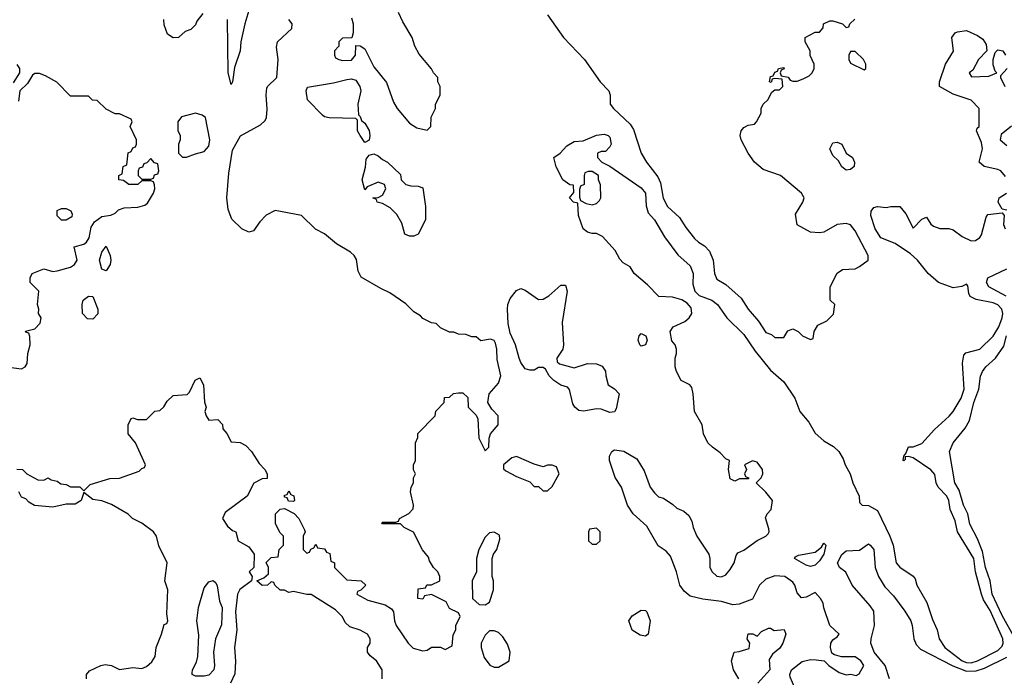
# Model space of a CAD drawing. Header units: inches. Extents: x 2380249 to 2585472, y 382747 to 546448.
# Tile 542 of 626: x 2535122 to 2539539, y 473497 to 476449. Entities that reach past the tile are written whole.
import ezdxf

# ---------------------------------------------------------------- set-up
doc = ezdxf.new("R2010")
doc.units = ezdxf.units.IN
doc.header["$MEASUREMENT"] = 0
doc.layers.add('C5437', color=7, linetype='Continuous')

msp = doc.modelspace()

# ---------------------------------------------------------------- linework, layer by layer
at = {"layer": 'C5437', "color": 4}
for points, elevation in [([(2536150.3, 476490), (2536131.7, 476430), (2536114, 476350), (2536110.4, 476310), (2536084.9, 476235.1), (2536076, 476170), (2536070, 476158), (2536057.2, 476210), (2536054.7, 476450)], 32), ([(2535943.5, 476476.5), (2535916.9, 476443.1), (2535910, 476426), (2535890, 476406), (2535863.6, 476396.4), (2535834, 476370), (2535810, 476368), (2535784.7, 476384.7), (2535770, 476426), (2535769, 476450)], 32), ([(2536748, 473490), (2536748, 473530), (2536722, 473570), (2536693.6, 473593.6), (2536682, 473610), (2536682, 473630), (2536694, 473650), (2536694, 473670), (2536682, 473690), (2536650, 473709), (2536603.2, 473723.2), (2536582.5, 473742.5), (2536570, 473768), (2536539.3, 473799.3), (2536430, 473869), (2536410, 473869.2), (2536350, 473882), (2536330, 473878), (2536310, 473888), (2536290, 473888.7), (2536266, 473910), (2536262, 473922), (2536250, 473926), (2536234, 473910), (2536210, 473909.2), (2536186, 473930), (2536216.4, 473943.6), (2536238, 473962), (2536238, 473990), (2536227.3, 474012.7), (2536250, 474034), (2536282, 474038), (2536286, 474070), (2536306, 474090), (2536306, 474130), (2536290, 474146), (2536270, 474186), (2536269.2, 474230.8), (2536290, 474252), (2536310, 474254), (2536352.7, 474232.7), (2536374, 474210), (2536399.6, 474159.6), (2536402, 474150), (2536394, 474130), (2536394, 474070), (2536410, 474054), (2536422, 474058), (2536427.3, 474072.7), (2536442, 474078), (2536450, 474094), (2536458, 474078), (2536490, 474074), (2536498, 474058), (2536512.7, 474052.7), (2536518, 474018), (2536534, 474010), (2536534, 473990), (2536590, 473934), (2536654, 473930), (2536674, 473910), (2536652.7, 473887.3), (2536638, 473882), (2536634, 473870), (2536683.5, 473843.5), (2536762, 473822), (2536790, 473804.7), (2536798.8, 473790), (2536802.8, 473750), (2536811, 473730), (2536864.7, 473650), (2536887.5, 473627.5), (2536930, 473616), (2536950, 473618), (2536970, 473632), (2537010, 473632), (2537030, 473622), (2537062, 473638), (2537067.3, 473687.3), (2537078, 473710), (2537078, 473730), (2537098, 473770), (2537090, 473786), (2537050, 473806), (2537035.3, 473835.3), (2536970, 473868), (2536938, 473862), (2536930, 473848), (2536908, 473850), (2536910, 473894), (2536942, 473898), (2536948.4, 473911.6), (2536970, 473912), (2537006, 473930), (2537006, 473950), (2536998, 473970), (2536978, 473990), (2536960.4, 474020.4), (2536956.4, 474036.4), (2536928.4, 474068.4), (2536888.4, 474148.4), (2536846, 474170), (2536830, 474186), (2536750, 474186), (2536746, 474190), (2536750, 474194), (2536810, 474194), (2536822, 474198), (2536826, 474210), (2536868.4, 474231.6), (2536887.3, 474252.7), (2536888, 474270), (2536875.3, 474330), (2536878, 474350), (2536888, 474370), (2536888.4, 474391.6), (2536898, 474410), (2536888.4, 474428.4), (2536888, 474450), (2536898, 474470), (2536898, 474550), (2536907.3, 474572.7), (2536908.4, 474591.6), (2536986, 474670), (2536988.4, 474691.6), (2537026, 474730), (2537027.3, 474752.7), (2537050, 474754), (2537068.4, 474771.6), (2537090, 474774), (2537110, 474774), (2537132.7, 474752.7), (2537134, 474710), (2537170, 474674), (2537176.9, 474656.9), (2537182, 474570), (2537210, 474514), (2537226, 474530), (2537228, 474570), (2537234, 474590), (2537269.1, 474630.9), (2537268.7, 474670), (2537240.2, 474700.2), (2537222, 474730), (2537228, 474770), (2537270, 474818), (2537280.9, 474850), (2537264, 474924), (2537262.7, 474970), (2537256.6, 474996.6), (2537250, 475008.7), (2537234.6, 475014.6), (2537190, 475008), (2537170, 475026), (2537150, 475026), (2537123.6, 475036.4), (2537090, 475038), (2537070, 475046), (2537050, 475046), (2537010, 475066), (2536990, 475086), (2536970, 475088), (2536930, 475108), (2536920.4, 475120.4), (2536890, 475138), (2536853.6, 475173.6), (2536783.1, 475223.1), (2536742, 475242), (2536653.6, 475293.6), (2536640.9, 475320.9), (2536632.5, 475372.5), (2536622, 475390), (2536605.6, 475405.6), (2536542.7, 475442.7), (2536490, 475488), (2536448.9, 475508.9), (2536386, 475570), (2536267.9, 475592.1), (2536228.1, 475571.9), (2536198.5, 475541.5), (2536170, 475502), (2536150, 475495.3), (2536118, 475510), (2536073.6, 475553.6), (2536057.5, 475597.5), (2536051.8, 475650), (2536060.1, 475759.9), (2536077.2, 475862.8), (2536111.9, 475928.1), (2536202.5, 475977.5), (2536223.2, 475996.8), (2536229.3, 476010.7), (2536232.3, 476047.7), (2536227.5, 476112.5), (2536230, 476142), (2536233.2, 476150), (2536275.1, 476190), (2536281.2, 476270), (2536273.6, 476326.4), (2536279, 476350), (2536342, 476410), (2536344, 476430), (2536329, 476450)], 32), ([(2536610, 476458), (2536617.3, 476430), (2536618, 476390), (2536612, 476368), (2536570, 476366), (2536554, 476350), (2536554, 476330), (2536534, 476310), (2536534, 476290), (2536538, 476278), (2536554, 476270), (2536570, 476266), (2536610, 476267.3), (2536628.7, 476290), (2536630, 476334), (2536650, 476332), (2536670, 476318), (2536710, 476238), (2536767.5, 476167.5), (2536798.5, 476078.5), (2536814.8, 476050), (2536870, 475984.7), (2536903.5, 475963.5), (2536950, 475954), (2536966, 475970), (2536968.4, 476011.6), (2536988, 476050), (2536988, 476070), (2537008, 476110), (2537008, 476150), (2536998, 476170), (2536998, 476190), (2536978, 476210), (2536968.9, 476228.9), (2536914.6, 476294.6), (2536895.3, 476330), (2536882, 476370), (2536840.4, 476440.4), (2536822, 476482)], 32), ([(2537490.5, 476470.5), (2537561, 476370), (2537656, 476270), (2537726, 476170), (2537764.7, 476130), (2537771.3, 476110), (2537771.3, 476070), (2537786, 476050), (2537860.4, 475980.4), (2537876.1, 475956.1), (2537910.7, 475850), (2537933.4, 475810), (2537984.4, 475744.4), (2537996.4, 475716.4), (2538008.6, 475648.6), (2538027.7, 475610), (2538081.7, 475561.7), (2538110, 475516), (2538150, 475466.8), (2538166.8, 475450), (2538194.2, 475434.2), (2538217.3, 475410), (2538233.4, 475370), (2538239.1, 475310), (2538250, 475284.7), (2538290, 475261), (2538359.1, 475199.1), (2538390.7, 475150), (2538436.3, 475096.3), (2538470, 475044.7), (2538495.3, 475035.3), (2538510, 475022), (2538550, 475022), (2538568, 475052), (2538590, 475062), (2538614, 475050), (2538634, 475030), (2538670, 475014), (2538682, 475018), (2538686, 475050), (2538702, 475078), (2538743.1, 475096.9), (2538772.9, 475127.1), (2538779, 475170), (2538758, 475190), (2538758, 475250), (2538789.2, 475310.8), (2538812.9, 475327.1), (2538870, 475331.3), (2538890, 475341), (2538928.7, 475370), (2538929.2, 475390), (2538870, 475502), (2538850, 475529), (2538830, 475534), (2538790, 475529.3), (2538730, 475496), (2538710, 475492.7), (2538670, 475495.3), (2538610, 475528.7), (2538603.1, 475576.9), (2538635.3, 475630), (2538642, 475650), (2538628.7, 475670), (2538535.3, 475750), (2538457.2, 475777.2), (2538419, 475810), (2538389.5, 475849.5), (2538359, 475910), (2538354, 475930), (2538359, 475950), (2538370, 475964.7), (2538390, 475976), (2538419, 475981), (2538428, 475990), (2538448, 476030), (2538448.9, 476051.1), (2538458, 476070), (2538478, 476090), (2538496.4, 476123.6), (2538510, 476134), (2538530, 476134), (2538546, 476150), (2538542, 476182), (2538510, 476186), (2538498, 476182), (2538492.7, 476167.3), (2538486, 476170), (2538490, 476194), (2538502, 476198), (2538510, 476214), (2538522, 476218), (2538526, 476230), (2538550, 476234), (2538551.6, 476228.4), (2538538, 476222), (2538534, 476210), (2538538, 476198), (2538570, 476192), (2538578, 476178), (2538590, 476174), (2538610, 476174), (2538636.4, 476183.6), (2538663.1, 476196.9), (2538678, 476210), (2538686, 476230), (2538686, 476250), (2538668.9, 476288.9), (2538668.7, 476310), (2538646, 476350), (2538646, 476370), (2538690, 476394), (2538710, 476394), (2538727.3, 476412.7), (2538728.7, 476431.3), (2538756.4, 476443.6), (2538770, 476444.7), (2538814, 476430), (2538830, 476414), (2538842, 476418), (2538846, 476430), (2538868.9, 476451.1)], 32), ([(2539545.1, 475745.1), (2539524, 475770), (2539510, 475777), (2539448.7, 475790), (2539426, 475810), (2539442, 475870), (2539437.6, 475897.6), (2539415.3, 475950), (2539418, 475962), (2539426, 475970), (2539426, 476050), (2539390, 476088), (2539310, 476115.3), (2539248, 476150), (2539248.7, 476170), (2539275.3, 476250), (2539312, 476308), (2539304, 476370), (2539319, 476390), (2539330, 476395.5), (2539370, 476400.5), (2539418.7, 476378.7), (2539442.5, 476362.5), (2539458, 476338), (2539461, 476310), (2539424, 476270), (2539398, 476222), (2539382, 476210), (2539392.7, 476192.7), (2539470, 476196), (2539506, 476210), (2539498, 476218), (2539490, 476246), (2539489, 476271), (2539498, 476302), (2539510, 476314), (2539532, 476310), (2539544.7, 476290)], 28), ([(2535094.6, 476165.4), (2535122, 476210), (2535122, 476230), (2535110, 476248)], 36), ([(2539552, 476230), (2539522, 476198), (2539522, 476190), (2539542, 476150)], 28), ([(2535050, 474892), (2535130, 474882), (2535146, 474890), (2535154.6, 474905.4), (2535158, 474950), (2535168, 474990), (2535167.3, 475027.3), (2535162, 475042), (2535150, 475046), (2535148.4, 475051.6), (2535190, 475062), (2535213.6, 475086.4), (2535218, 475110), (2535206, 475130), (2535208, 475150), (2535202, 475170), (2535208, 475230), (2535168.7, 475270), (2535168, 475290), (2535178, 475310), (2535230, 475331.3), (2535270, 475318), (2535290, 475321), (2535350, 475338), (2535368, 475350), (2535379, 475370), (2535366, 475430), (2535410, 475441), (2535422, 475450), (2535433.2, 475470), (2535442, 475518), (2535458, 475542), (2535490, 475566), (2535530, 475571.3), (2535550, 475581), (2535564.8, 475595.2), (2535590, 475604), (2535652.5, 475607.5), (2535683.2, 475616.8), (2535694.5, 475625.5), (2535722, 475670), (2535728, 475690), (2535727.3, 475707.3), (2535722, 475722), (2535710, 475726), (2535670, 475726), (2535651.1, 475708.9), (2535611.1, 475708.9), (2535587.3, 475727.3), (2535566, 475730), (2535566, 475750), (2535582, 475758), (2535586, 475790), (2535602, 475798), (2535608.4, 475851.6), (2535622, 475858), (2535630, 475874), (2535642, 475878), (2535646, 475890), (2535646, 475910), (2535618, 475970), (2535626, 475990), (2535622, 476002), (2535570, 476026), (2535550, 476026), (2535510, 476048), (2535470, 476086), (2535448.4, 476088.4), (2535430, 476106), (2535350, 476106), (2535288.4, 476168.4), (2535238, 476198), (2535210, 476208), (2535190, 476208), (2535179.6, 476200.4), (2535156.8, 476163.2), (2535122, 476130), (2535116.9, 476083.1)], 36), ([(2539571.6, 475971.6), (2539525.4, 475934.6), (2539521, 475910), (2539550, 475884)], 28), ([(2538599.3, 473450), (2538578, 473498), (2538577.2, 473510), (2538584, 473530), (2538632.9, 473567.1), (2538670, 473577.3), (2538695.9, 473575.9), (2538730.9, 473570.9), (2538751.3, 473550), (2538798.5, 473518.5), (2538830, 473507.3), (2538851, 473511), (2538875.3, 473504.7), (2538888.4, 473511.6), (2538908.7, 473550), (2538896, 473570), (2538870, 473589.2), (2538809.3, 473589.3), (2538777.2, 473597.2), (2538765.6, 473605.6), (2538759.3, 473630), (2538761.2, 473650), (2538770, 473664.7), (2538790, 473678), (2538799, 473690), (2538757.2, 473730), (2538729.4, 473809.4), (2538726.6, 473830), (2538715.1, 473850), (2538690, 473878), (2538650, 473857.2), (2538630, 473854), (2538610, 473875.3), (2538599.3, 473910), (2538590, 473924), (2538555.3, 473950), (2538510, 473951.6), (2538470, 473937), (2538440.5, 473910), (2538410, 473848), (2538350, 473825.2), (2538322, 473822), (2538270, 473837), (2538187.3, 473847.3), (2538130, 473861.2), (2538103.3, 473883.3), (2538083.7, 473910), (2538069.3, 473970.7), (2538041.3, 474041.3), (2538022.4, 474062.4), (2537986.5, 474086.5), (2537934.9, 474174.9), (2537874, 474230), (2537849, 474270), (2537822, 474350), (2537793.6, 474393.6), (2537768.7, 474470), (2537768, 474490), (2537778, 474510), (2537790, 474518), (2537831.6, 474511.6), (2537890, 474478), (2537924.1, 474424.1), (2537950.6, 474350.6), (2537970, 474324.7), (2537987.5, 474307.5), (2538010, 474301), (2538052.8, 474272.8), (2538070, 474256), (2538102, 474242), (2538123.6, 474223.6), (2538137.3, 474197.3), (2538142.8, 474170), (2538159.1, 474130), (2538213.4, 474050), (2538218, 474030), (2538218, 473990), (2538228, 473970), (2538250, 473950.6), (2538270, 473948), (2538290, 473956.3), (2538310, 473980.7), (2538327, 474010), (2538336, 474044), (2538343.7, 474056.3), (2538370, 474067.3), (2538430, 474110.7), (2538469, 474130), (2538479.3, 474140.7), (2538484, 474150), (2538483.1, 474163.1), (2538468, 474212), (2538475.3, 474230), (2538494, 474250), (2538499, 474290), (2538470, 474328.7), (2538426, 474370), (2538448.4, 474391.6), (2538455.3, 474410), (2538454, 474430), (2538430, 474462), (2538410, 474468), (2538374, 474450), (2538382, 474430), (2538374, 474410), (2538378, 474398), (2538392, 474392), (2538392, 474388), (2538351.6, 474388.4), (2538330, 474378), (2538310, 474388), (2538302, 474430), (2538306, 474470), (2538290, 474478), (2538264.7, 474504.7), (2538229.4, 474529.4), (2538209, 474550), (2538189, 474590), (2538184, 474630), (2538149, 474690), (2538144, 474770), (2538137.2, 474797.2), (2538128, 474810), (2538090, 474829), (2538069.2, 474870), (2538062, 474890), (2538062, 474930), (2538068.7, 474950), (2538068.7, 474970), (2538062, 474990), (2538047, 475007), (2538040.9, 475050), (2538054, 475070), (2538105.4, 475094.6), (2538125.2, 475110), (2538138, 475130), (2538135.1, 475155.1), (2538117, 475177), (2538092, 475192), (2538050, 475203.7), (2537990, 475206), (2537938.3, 475258.3), (2537878, 475310), (2537860.4, 475340.4), (2537830, 475358), (2537813.6, 475373.6), (2537792.7, 475412.7), (2537736.2, 475476.2), (2537710, 475489.2), (2537690, 475489.2), (2537670, 475495.3), (2537649.2, 475510), (2537629, 475570), (2537626, 475626), (2537606, 475630), (2537588, 475650), (2537607.3, 475672.7), (2537606, 475706), (2537590, 475708), (2537558, 475730), (2537528.4, 475788.4), (2537518, 475830), (2537546, 475850), (2537576.4, 475883.6), (2537610, 475902), (2537650, 475904.7), (2537710, 475931.3), (2537744.7, 475935.3), (2537762, 475930), (2537770, 475922), (2537774.8, 475890), (2537770, 475878), (2537750, 475858), (2537730, 475858), (2537714, 475850), (2537714, 475830), (2537734, 475810), (2537770, 475792), (2537910, 475694.8), (2537930, 475671), (2537933, 475613), (2537941.6, 475581.6), (2537970.6, 475550), (2538014.4, 475474.4), (2538074, 475394), (2538130, 475344.7), (2538144, 475310), (2538141.4, 475261.4), (2538150.8, 475230), (2538170.4, 475210.4), (2538226.8, 475190), (2538253, 475170), (2538294, 475110), (2538370, 475036.3), (2538421.4, 474961.4), (2538490, 474876.3), (2538550, 474824), (2538599.5, 474750), (2538622.6, 474690), (2538662.8, 474642.8), (2538690, 474593.4), (2538730, 474558), (2538773.5, 474533.5), (2538796.3, 474510), (2538817, 474477), (2538826, 474450), (2538848.4, 474410), (2538860.3, 474370), (2538888.4, 474310), (2538890, 474282), (2538902, 474270), (2538930, 474268.2), (2538970, 474246), (2539026.4, 474130), (2539040.4, 474090), (2539054.8, 474010), (2539070, 473991), (2539130.6, 473950.6), (2539139.1, 473939.1), (2539147.3, 473910), (2539192.2, 473832.2), (2539216.7, 473756.7), (2539238, 473710), (2539247.3, 473670), (2539273, 473630), (2539350, 473570.3), (2539370, 473562.8), (2539390, 473562.2), (2539419.5, 473570), (2539510, 473617), (2539530, 473636), (2539534.7, 473650), (2539532.6, 473670), (2539476.6, 473796.6), (2539445.3, 473845.3), (2539436.4, 473870), (2539410.8, 473970.8), (2539403.1, 474030), (2539329.8, 474149.8), (2539318.9, 474198.9), (2539296.3, 474250), (2539291.1, 474290), (2539281.6, 474310), (2539242.9, 474350), (2539233.3, 474370), (2539227, 474407), (2539210, 474429), (2539130, 474482), (2539110, 474488), (2539094, 474486), (2539094, 474474), (2539088.9, 474468.9), (2539086, 474470), (2539088, 474490), (2539098, 474502), (2539110, 474532), (2539130, 474532), (2539170, 474546), (2539226, 474610), (2539291.4, 474668.6), (2539310, 474690.8), (2539345.6, 474750), (2539359.7, 474790), (2539352.1, 474907.9), (2539357.2, 474942.8), (2539367, 474953), (2539430, 474970.7), (2539490, 475028), (2539514.7, 475070), (2539529.7, 475110), (2539532.2, 475130), (2539528, 475150), (2539510, 475169.6), (2539490, 475178.5), (2539412.8, 475192.8), (2539386.6, 475206.6), (2539379.5, 475219.5), (2539375.1, 475255.1), (2539370, 475262), (2539348.5, 475251.5), (2539310, 475246), (2539244.5, 475270), (2539197, 475310), (2539150, 475369.3), (2539118.7, 475398.7), (2539050, 475444.5), (2538986, 475470), (2538959.5, 475510), (2538941.2, 475570), (2538942, 475590), (2538954, 475606), (2538970, 475610.8), (2539010, 475606), (2539030.9, 475610.9), (2539070, 475611), (2539097.3, 475577.3), (2539130, 475514), (2539170, 475554), (2539190, 475562), (2539210, 475532), (2539222, 475522), (2539250, 475511.3), (2539290, 475512), (2539310, 475506), (2539350, 475476), (2539390, 475456), (2539410, 475457.3), (2539430, 475471), (2539437.2, 475482.8), (2539457.6, 475562.4), (2539465.4, 475574.6), (2539530, 475582), (2539538, 475570), (2539536, 475530), (2539542.8, 475510)], 28), ([(2539550, 475594), (2539530, 475598), (2539512, 475630), (2539516, 475650), (2539549.7, 475670.3)], 28), ([(2539547.6, 475207.6), (2539469.2, 475250), (2539459, 475270), (2539465.2, 475290), (2539550, 475330.4)], 24), ([(2539588.3, 473670), (2539530, 473774), (2539485.4, 473870), (2539476, 473930), (2539454.7, 473990), (2539441.1, 474061.1), (2539418.6, 474118.6), (2539384.9, 474184.9), (2539375.1, 474230), (2539356.9, 474270), (2539336.4, 474336.4), (2539317, 474370), (2539292.7, 474510), (2539309.3, 474550), (2539364.2, 474615.8), (2539382.9, 474650), (2539403, 474730), (2539425.6, 474790), (2539431.9, 474848.1), (2539442, 474870), (2539457, 474890), (2539499.5, 474930), (2539536.6, 474983.4), (2539549.7, 475030)], 24), ([(2535109, 474431), (2535134, 474430), (2535154, 474410), (2535203.6, 474383.6), (2535230, 474382), (2535250, 474392), (2535263.6, 474383.6), (2535290, 474378), (2535306, 474366), (2535330, 474362), (2535350, 474352), (2535391.3, 474351.3), (2535410, 474334), (2535438, 474362), (2535526, 474390), (2535570, 474391.3), (2535658, 474422), (2535670, 474434), (2535682, 474438), (2535686, 474450), (2535642, 474550), (2535608.7, 474590), (2535609.1, 474630.9), (2535622, 474658), (2535630, 474662), (2535650, 474654), (2535690, 474654), (2535728.4, 474691.6), (2535750, 474694), (2535768.4, 474711.6), (2535783.1, 474736.9), (2535810, 474762), (2535873.6, 474766.4), (2535883.1, 474776.9), (2535909.4, 474830.6), (2535930, 474842), (2535946, 474810), (2535951.6, 474731.6), (2535958, 474710), (2535952, 474690), (2535958, 474670), (2535970, 474652), (2536010, 474654), (2536031.6, 474631.6), (2536032.7, 474612.7), (2536051.6, 474591.6), (2536070, 474554), (2536111.1, 474551.1), (2536136.9, 474536.9), (2536162, 474510), (2536196.9, 474456.9), (2536222, 474430), (2536232, 474410), (2536232, 474390), (2536210, 474388), (2536171.6, 474368.4), (2536142, 474310), (2536043.5, 474236.5), (2536031.3, 474210), (2536054.8, 474174.8), (2536076, 474156), (2536091.3, 474150), (2536102, 474110), (2536150, 474082), (2536174, 474050), (2536172, 473990), (2536152, 473970), (2536164.7, 473950), (2536162, 473930), (2536108.8, 473891.2), (2536099.3, 473870), (2536090.4, 473790), (2536095.8, 473710), (2536084.9, 473630), (2536090.5, 473569.5), (2536087.5, 473512.5), (2536067.3, 473470)], 32), ([(2535422, 473490), (2535422, 473510), (2535434.6, 473525.4), (2535486, 473550), (2535505.6, 473554.4), (2535534, 473550), (2535570, 473532), (2535630, 473541), (2535670, 473536), (2535690, 473546), (2535714.5, 473565.5), (2535729.2, 473590), (2535734, 473630), (2535758, 473690), (2535770, 473734), (2535782, 473738), (2535786, 473750), (2535782, 473782), (2535786, 473890), (2535773.2, 473930), (2535784, 474010), (2535746.3, 474086.3), (2535735.3, 474130), (2535722, 474150), (2535670, 474189.2), (2535628, 474210), (2535608.9, 474228.9), (2535532.9, 474272.9), (2535490, 474288.7), (2535450, 474295.3), (2535410, 474326), (2535398, 474290), (2535370, 474274), (2535330, 474274), (2535270, 474260.9), (2535188.7, 474268.7), (2535163.1, 474283.1), (2535150, 474298), (2535130, 474306), (2535118, 474330)], 32), ([(2539024.5, 473490), (2539005.4, 473550), (2538955.6, 473610), (2538940.7, 473650), (2538941.6, 473670), (2538957.4, 473730), (2538953.3, 473793.3), (2538938.2, 473818.2), (2538856.2, 473910), (2538828.2, 473968.2), (2538799.5, 473990), (2538791.3, 474010), (2538810, 474048.4), (2538830, 474064.4), (2538890, 474067.3), (2538930, 474096), (2538938, 474090), (2538953.4, 474070), (2538960.5, 473990), (2538974.9, 473950), (2539002.6, 473902.6), (2539042, 473862), (2539093.3, 473793.3), (2539119.3, 473750), (2539126, 473730), (2539132.7, 473670), (2539143.7, 473643.7), (2539163.6, 473623.6), (2539307.7, 473547.7), (2539370, 473524.5), (2539413.7, 473526.3), (2539450, 473538.3), (2539550, 473586.5)], 24), ([(2538348, 473490), (2538324, 473530), (2538315.3, 473570), (2538328, 473610), (2538350, 473612), (2538394.6, 473625.4), (2538398, 473650), (2538386, 473670), (2538390, 473692), (2538411.6, 473691.6), (2538430, 473682), (2538450, 473702), (2538482, 473718), (2538490, 473718), (2538507.5, 473707.5), (2538550.9, 473710.9), (2538558.8, 473690), (2538545.5, 473650), (2538531.8, 473628.2), (2538499, 473601), (2538484, 473576), (2538486.8, 473530), (2538433.4, 473470)], 28)]:
    msp.add_lwpolyline(points, dxfattribs=dict(at, elevation=elevation))
for points, elevation in [([(2538870, 476306), (2538850, 476306), (2538842, 476290), (2538842, 476270), (2538850, 476254), (2538910, 476224.7), (2538918, 476230), (2538918, 476250), (2538908, 476270)], 32), ([(2536670, 475898), (2536650, 475928.7), (2536637.2, 475950), (2536638, 475998), (2536630, 476006), (2536510.9, 476009.1), (2536490, 476013.2), (2536480.1, 476020.1), (2536412.7, 476090), (2536406.6, 476130), (2536413.6, 476146.4), (2536530, 476166), (2536590, 476181.1), (2536610, 476183.7), (2536630, 476178), (2536648.5, 476150), (2536652.4, 476130), (2536638.8, 476070), (2536642, 476022), (2536650, 476014), (2536656, 475996), (2536670, 475984.7), (2536690, 475952), (2536693.4, 475930), (2536690, 475908)], 28), ([(2535910, 476029), (2535847.1, 476012.9), (2535831.3, 475990), (2535831.6, 475951.6), (2535842, 475930), (2535842, 475910), (2535834, 475890), (2535834, 475850), (2535852.7, 475832.7), (2535870, 475832), (2535910, 475846.8), (2535950, 475858), (2535970, 475882), (2535975.1, 475910), (2535955.3, 476010), (2535940.2, 476020.2)], 36), ([(2538830, 475774), (2538810, 475789), (2538795.5, 475815.5), (2538770, 475839), (2538757.2, 475870), (2538770, 475896), (2538790, 475898.8), (2538810, 475890.7), (2538830.5, 475850.5), (2538858.8, 475830), (2538866.8, 475810), (2538866, 475790), (2538850, 475777.2)], 28), ([(2535710, 475826), (2535692.7, 475807.3), (2535678, 475802), (2535672.7, 475787.3), (2535658, 475782), (2535654, 475770), (2535654, 475750), (2535670, 475734), (2535710, 475734), (2535722, 475738), (2535727.3, 475752.7), (2535742, 475758), (2535746, 475770), (2535742, 475802), (2535727.3, 475807.3)], 36), ([(2536870, 475478), (2536850, 475486), (2536836.5, 475536.5), (2536814.2, 475574.2), (2536784.5, 475604.5), (2536750, 475624), (2536726, 475630), (2536722, 475642), (2536706, 475650), (2536730, 475651.3), (2536750, 475662), (2536765.2, 475690), (2536758, 475710), (2536730, 475719.3), (2536681, 475699), (2536670, 475686), (2536659, 475730), (2536673.2, 475786.8), (2536676.5, 475823.5), (2536690, 475841), (2536710, 475846.8), (2536730, 475838.8), (2536750, 475821), (2536772, 475810), (2536830, 475754), (2536834, 475730), (2536854, 475710), (2536876.4, 475703.6), (2536910, 475702), (2536930, 475694), (2536942, 475610), (2536942, 475550), (2536910, 475486), (2536890, 475478)], 28), ([(2537690, 475768), (2537672.7, 475767.3), (2537658, 475762), (2537654, 475750), (2537654, 475710), (2537638, 475702), (2537632.7, 475687.3), (2537632.7, 475652.7), (2537638, 475638), (2537663.6, 475623.6), (2537690, 475618), (2537710, 475624.7), (2537723.1, 475636.9), (2537728.7, 475650), (2537727.3, 475707.3), (2537718, 475730), (2537718, 475750)], 28), ([(2535330, 475549), (2535309.2, 475549.2), (2535290, 475568), (2535290, 475592), (2535310, 475602), (2535330, 475602), (2535351.1, 475591.1), (2535356.9, 475576.9), (2535356, 475564)], 36), ([(2535510, 475321.2), (2535490, 475329), (2535479.5, 475370), (2535490, 475406), (2535510, 475432), (2535527.3, 475390), (2535530.4, 475370), (2535527.3, 475350)], 32), ([(2537610, 474886), (2537670, 474906), (2537710, 474904.7), (2537734.4, 474894.4), (2537750.6, 474870.6), (2537751, 474850), (2537762, 474810), (2537790, 474792), (2537811, 474770), (2537797.3, 474702.7), (2537790, 474688.7), (2537770, 474685.2), (2537730, 474700.9), (2537710, 474702), (2537652.1, 474692.1), (2537630, 474695.1), (2537612.7, 474710), (2537604.2, 474724.2), (2537589, 474789), (2537579, 474799), (2537550, 474808.7), (2537518, 474830), (2537498, 474850), (2537480.4, 474880.4), (2537470, 474888), (2537450, 474888), (2537430, 474875.3), (2537410, 474875.3), (2537390, 474882), (2537369.7, 474909.7), (2537362, 474930), (2537346.6, 474990), (2537322.5, 475042.5), (2537314, 475086), (2537309.6, 475150), (2537312.3, 475170), (2537322, 475198), (2537350, 475234), (2537370, 475242), (2537390, 475235.5), (2537450, 475193), (2537470, 475194.9), (2537495.1, 475210), (2537550, 475258), (2537570, 475258), (2537578, 475230), (2537555.5, 475090), (2537561, 474990), (2537558, 474970), (2537532, 474930), (2537532.7, 474912.7), (2537543.6, 474903.6)], 28), ([(2535450, 475105.1), (2535425.6, 475105.6), (2535404.2, 475130), (2535401.6, 475170), (2535406.6, 475190), (2535430, 475207.3), (2535450, 475206), (2535473, 475150), (2535471.8, 475128.2)], 32), ([(2537910, 474984), (2537904, 474990), (2537897.2, 475010), (2537901.2, 475030), (2537910, 475041), (2537930.8, 475030), (2537936.3, 475010), (2537930, 474989)], 28), ([(2537350, 474488.7), (2537330, 474482), (2537292, 474450), (2537292.7, 474432.7), (2537303.6, 474423.6), (2537350, 474398), (2537410, 474374), (2537430, 474354), (2537450, 474354), (2537470, 474334), (2537490, 474334), (2537510, 474354), (2537542, 474410), (2537530, 474442), (2537510, 474448.7), (2537490, 474448.7), (2537470, 474442), (2537430, 474454)], 32), ([(2536350, 474286), (2536327.3, 474287.3), (2536322, 474302), (2536310, 474306), (2536310, 474314), (2536322, 474318), (2536330, 474334), (2536338, 474318), (2536351.6, 474311.6), (2536354, 474290)], 32), ([(2537250, 474148), (2537230, 474146), (2537210, 474126), (2537182, 474070), (2537172, 474030), (2537172, 473970), (2537152, 473930), (2537154, 473850), (2537183.6, 473823.6), (2537210, 473822), (2537230, 473834), (2537248, 473890), (2537248, 473930), (2537242, 473950), (2537242, 474030), (2537248, 474050), (2537262, 474070), (2537276.4, 474116.4), (2537274.6, 474134.6)], 32), ([(2537710, 474166), (2537678, 474162), (2537674, 474150), (2537674, 474110), (2537690, 474094), (2537710, 474094), (2537726, 474110), (2537726, 474150)], 32), ([(2538670, 473994.5), (2538650, 473999.5), (2538598, 474030), (2538602, 474038), (2538615.3, 474044.7), (2538690, 474059.3), (2538718.7, 474081.3), (2538730, 474098.8), (2538738.8, 474090), (2538730.3, 474050), (2538710, 474019.5), (2538690, 473999.6)], 24), ([(2535910, 473501.2), (2535895.3, 473510), (2535895.3, 473515.3), (2535897.2, 473530), (2535914.9, 473565.1), (2535921.6, 473590), (2535925.4, 473685.4), (2535916.2, 473750), (2535923.6, 473810), (2535950, 473898), (2535970, 473926), (2535990, 473931), (2536001, 473921), (2536007.1, 473907.1), (2536018.5, 473838.5), (2536030.4, 473810), (2536027.9, 473732.1), (2536000.7, 473670), (2535990.7, 473610), (2535996.3, 473550), (2535993.4, 473530), (2535970, 473507), (2535950, 473502)], 28), ([(2537930, 473682), (2537905.6, 473685.6), (2537870, 473708), (2537855.3, 473750), (2537870, 473772), (2537910, 473798), (2537930, 473796), (2537936, 473790), (2537950.6, 473750.6), (2537942, 473690)], 28), ([(2537250, 473706), (2537230, 473706), (2537210, 473686), (2537198, 473662), (2537192, 473650), (2537192, 473630), (2537206.4, 473586.4), (2537231.6, 473551.6), (2537250, 473542), (2537270, 473542), (2537318, 473570), (2537322, 473610), (2537310, 473646), (2537290, 473678), (2537270, 473698)], 32)]:
    msp.add_lwpolyline(points, close=True, dxfattribs=dict(at, elevation=elevation))

doc.saveas('drawing.dxf')
